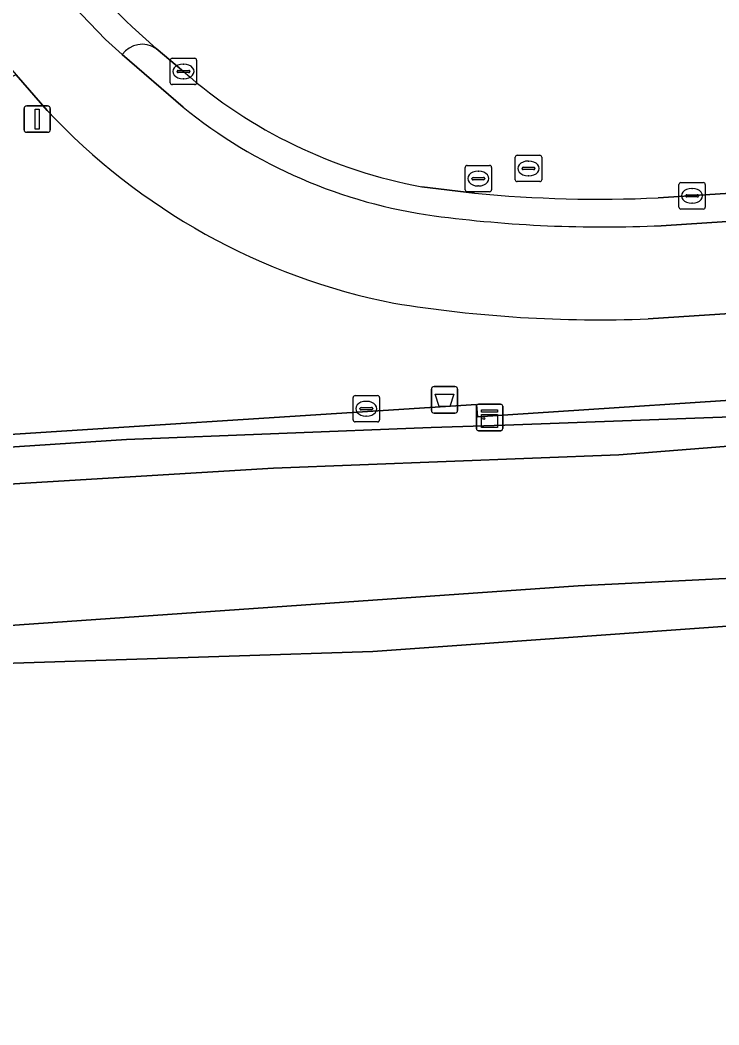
# Model space of a CAD drawing. Extents: x 161772 to 163126, y 383092 to 383917.
# Drawn here: x 161843.74 to 161870.23, y 383579.37 to 383617.47 of the extents above; entities that cross this region are included whole.
import ezdxf

# ---------------------------------------------------------------- set-up
doc = ezdxf.new("R2010")
doc.units = 0
for name, color, linetype in [('IMGEO_Afvalbak', 7, 'Continuous'), ('IMGEO_Berm_open', 7, 'Continuous'), ('IMGEO_Brandkraan', 7, 'Continuous'), ('IMGEO_Erf', 7, 'Continuous'), ('IMGEO_Fietspad_gesloten', 7, 'Continuous'), ('IMGEO_Groenvoorziening', 7, 'Continuous'), ('IMGEO_Kast', 7, 'Continuous'), ('IMGEO_Kolk', 7, 'Continuous'), ('IMGEO_Lichtmast', 7, 'Continuous'), ('IMGEO_Oever', 7, 'Continuous'), ('IMGEO_Rijbaan_lokaal_gesloten', 7, 'Continuous'), ('IMGEO_Rijbaan_lokaal_open', 7, 'Continuous'), ('IMGEO_Rioolput', 7, 'Continuous'), ('IMGEO_Voetpad_open', 7, 'Continuous'), ('IMGEO_Walbescherming', 7, 'Continuous'), ('IMGEO_Waterloop', 7, 'Continuous')]:
    doc.layers.add(name, color=color, linetype=linetype)

msp = doc.modelspace()

# ---------------------------------------------------------------- linework, layer by layer
at = {"layer": 'IMGEO_Afvalbak'}
for p, q in [((161859.433, 383603.573), (161860.223, 383603.573)), ((161860.223, 383603.573), (161859.433, 383603.573)), ((161859.333, 383602.673), (161859.333, 383603.473)), ((161859.333, 383603.473), (161859.333, 383602.673)), ((161860.323, 383603.473), (161860.323, 383602.673)), ((161860.323, 383602.673), (161860.323, 383603.473)), ((161860.223, 383602.573), (161859.433, 383602.573)), ((161859.433, 383602.573), (161860.223, 383602.573))]:
    msp.add_line(p, q, dxfattribs=at)
msp.add_lwpolyline([(161859.476, 383603.287), (161860.18, 383603.287), (161860.031, 383602.817), (161859.625, 383602.817), (161859.476, 383603.287)], dxfattribs=at)
for centre, start, end in [((161859.433, 383603.473), 90, 180), ((161859.433, 383603.473), 90, 180), ((161860.223, 383603.473), 0, 90), ((161860.223, 383603.473), 360, 90), ((161859.433, 383602.673), 180, 270), ((161859.433, 383602.673), 180, 270), ((161860.223, 383602.673), 270, 0), ((161860.223, 383602.673), 270, 0)]:
    msp.add_arc(centre, 0.1, start, end, dxfattribs=at)
at = {"layer": 'IMGEO_Berm_open'}
for points in [[(161847.611, 383616.161), (161849.918, 383614.172)], [(161849.932, 383615.523), (161848.892, 383616.399)], [(161943.691, 383615.667), (161942.78, 383615.633), (161882.948, 383611.732), (161882.965, 383611.252), (161873.476, 383610.633), (161873.422, 383611.086), (161867.922, 383610.732)], [(161868.045, 383609.676), (161937.743, 383614.249)], [(161860.971, 383610.909), (161858.972, 383611.152)]]:
    msp.add_lwpolyline(points, dxfattribs=at)
for centre, radius, start, end in [((161848.375, 383615.614), 0.94, 56.6569, 144.3933), ((161862.369, 383629.711), 18.867, 228.7628, 259.6281), ((161862.05, 383629.142), 19.269, 230.9777, 262.2089), ((161865.67, 383658.879), 48.199, 264.405, 272.6777), ((161865.878, 383658.891), 49.263, 262.4888, 272.5217)]:
    msp.add_arc(centre, radius, start, end, dxfattribs=at)
at = {"layer": 'IMGEO_Brandkraan'}
for p, q in [((161856.44, 383603.236), (161857.292, 383603.236)), ((161856.365, 383602.31), (161856.365, 383603.162)), ((161856.853, 383603.016), (161856.878, 383603.016)), ((161857.366, 383603.162), (161857.366, 383602.31)), ((161856.624, 383602.73), (161856.624, 383602.742)), ((161857.062, 383602.693), (161856.664, 383602.693)), ((161856.667, 383602.779), (161857.065, 383602.779)), ((161856.876, 383602.456), (161856.851, 383602.456)), ((161857.108, 383602.742), (161857.108, 383602.73)), ((161857.292, 383602.236), (161856.44, 383602.236))]:
    msp.add_line(p, q, dxfattribs=at)
for points in [[(161856.44, 383603.236), (161857.292, 383603.236)], [(161856.365, 383602.31), (161856.365, 383603.162)], [(161857.366, 383603.162), (161857.366, 383602.31)], [(161857.292, 383602.236), (161856.44, 383602.236)]]:
    msp.add_lwpolyline(points, dxfattribs=at)
for centre, radius, start, end in [((161856.442, 383603.16), 0.0765, 91.552, 178.448), ((161856.442, 383603.16), 0.0765, 91.552, 178.448), ((161857.29, 383603.16), 0.0765, 1.552, 88.448), ((161857.29, 383603.16), 0.0765, 1.552, 88.448), ((161856.664, 383602.739), 0.0403, 85.8775, 175.7526), ((161856.661, 383602.729), 0.0366, 178.938, 274.7102), ((161857.065, 383602.736), 0.043, 264.8664, 352.4533), ((161857.069, 383602.741), 0.0386, 1.7309, 96.639), ((161856.442, 383602.312), 0.0765, 181.552, 268.448), ((161856.442, 383602.312), 0.0765, 181.552, 268.448), ((161857.29, 383602.312), 0.0765, 271.552, 358.448), ((161857.29, 383602.312), 0.0765, 271.552, 358.448)]:
    msp.add_arc(centre, radius, start, end, dxfattribs=at)
for centre, major_axis, ratio, start_param, end_param in [((161856.852, 383602.736), (-0.387, 0.002), 0.722429, 4.712389, 7.853982), ((161856.877, 383602.736), (-0.39, 0.002), 0.717154, 1.570796, 4.712389)]:
    msp.add_ellipse(centre, major_axis=major_axis, ratio=ratio, start_param=start_param, end_param=end_param, dxfattribs=at)
at = {"layer": 'IMGEO_Erf'}
msp.add_lwpolyline([(161876.937, 383592.985), (161876.824, 383594.89), (161875.306, 383594.832), (161857.106, 383593.532), (161835.321, 383592.828), (161810.599, 383591.327), (161790.079, 383590.561), (161787.076, 383590.53), (161785.483, 383589.12), (161785.749, 383587.774), (161785.876, 383555.337), (161789.235, 383508.639)], dxfattribs=at)
at = {"layer": 'IMGEO_Fietspad_gesloten'}
for points in [[(161839.302, 383620.185), (161839.535, 383620.38), (161840.313, 383619.153), (161843.588, 383615.4), (161844.768, 383614.048)], [(161849.918, 383614.172), (161847.611, 383616.161), (161846.982, 383616.74), (161844.859, 383618.96)], [(161937.743, 383614.249), (161868.045, 383609.676)], [(161867.55, 383606.138), (161931.924, 383610.335), (161933.594, 383610.421)]]:
    msp.add_lwpolyline(points, dxfattribs=at)
for centre, radius, start, end in [((161862.643, 383630.718), 24.442, 223.0019, 258.829), ((161862.05, 383629.142), 19.269, 230.9777, 262.2089), ((161865.878, 383658.891), 49.263, 262.4888, 272.5217), ((161865.759, 383655.043), 48.938, 260.7687, 272.0978)]:
    msp.add_arc(centre, radius, start, end, dxfattribs=at)
at = {"layer": 'IMGEO_Groenvoorziening'}
msp.add_lwpolyline([(161875.063, 383602.667), (161874.512, 383603.314), (161861.082, 383602.432), (161861.041, 383602.899), (161840.189, 383601.555), (161837.569, 383601.38), (161791.685, 383599.473), (161791.736, 383598.753), (161791.747, 383598.603), (161793.661, 383598.778), (161798.275, 383598.874), (161801.027, 383598.841), (161805.722, 383599.038), (161808.607, 383599.476), (161822.208, 383600.084), (161834.631, 383600.709), (161847.78, 383601.571), (161859.324, 383602.026), (161862.115, 383602.118), (161871.379, 383602.456), (161874.385, 383602.624)], close=True, dxfattribs=at)
at = {"layer": 'IMGEO_Kast'}
for p, q in [((161861.036, 383601.977), (161861.036, 383602.818)), ((161861.036, 383602.818), (161861.036, 383601.977)), ((161861.111, 383602.902), (161861.952, 383602.902)), ((161861.952, 383602.902), (161861.111, 383602.902)), ((161862.036, 383602.827), (161862.036, 383601.986)), ((161862.036, 383601.986), (161862.036, 383602.827)), ((161861.961, 383601.902), (161861.12, 383601.902)), ((161861.12, 383601.902), (161861.961, 383601.902))]:
    msp.add_line(p, q, dxfattribs=at)
for points in [[(161861.231, 383602.692), (161861.831, 383602.692), (161861.831, 383602.607), (161861.231, 383602.607), (161861.231, 383602.692)], [(161861.231, 383602.517), (161861.831, 383602.517), (161861.831, 383602.028), (161861.231, 383602.028), (161861.231, 383602.517)]]:
    msp.add_lwpolyline(points, dxfattribs=at)
msp.add_circle((161861.315, 383602.366), 0.0377, dxfattribs=at)
for centre, start, end in [((161861.114, 383602.824), 92.4484, 184.2845), ((161861.114, 383602.824), 92.4484, 184.2845), ((161861.958, 383602.824), 2.4484, 94.2845), ((161861.958, 383602.824), 2.4484, 94.2845), ((161861.114, 383601.98), 182.4484, 274.2845), ((161861.114, 383601.98), 182.4484, 274.2845), ((161861.958, 383601.98), 272.4484, 4.2845), ((161861.958, 383601.98), 272.4484, 4.2845)]:
    msp.add_arc(centre, 0.0779, start, end, dxfattribs=at)
at = {"layer": 'IMGEO_Kolk'}
for p, q in [((161849.431, 383615.097), (161849.431, 383615.949)), ((161849.506, 383616.023), (161850.358, 383616.023)), ((161849.919, 383615.803), (161849.944, 383615.803)), ((161850.432, 383615.949), (161850.432, 383615.097)), ((161849.69, 383615.517), (161849.69, 383615.529)), ((161850.128, 383615.48), (161849.73, 383615.48)), ((161849.733, 383615.566), (161850.131, 383615.566)), ((161850.174, 383615.529), (161850.174, 383615.517)), ((161850.358, 383615.023), (161849.506, 383615.023)), ((161849.942, 383615.243), (161849.917, 383615.243)), ((161868.712, 383610.381), (161868.712, 383611.233)), ((161868.787, 383611.307), (161869.639, 383611.307)), ((161869.713, 383611.233), (161869.713, 383610.381)), ((161868.971, 383610.801), (161868.971, 383610.813)), ((161869.014, 383610.85), (161869.412, 383610.85)), ((161869.2, 383611.087), (161869.225, 383611.087)), ((161869.455, 383610.813), (161869.455, 383610.801)), ((161869.409, 383610.764), (161869.011, 383610.764)), ((161869.223, 383610.527), (161869.198, 383610.527)), ((161869.639, 383610.307), (161868.787, 383610.307))]:
    msp.add_line(p, q, dxfattribs=at)
for points in [[(161849.431, 383615.097), (161849.431, 383615.949)], [(161849.506, 383616.023), (161850.358, 383616.023)], [(161850.432, 383615.949), (161850.432, 383615.097)], [(161850.358, 383615.023), (161849.506, 383615.023)], [(161868.712, 383610.381), (161868.712, 383611.233)], [(161868.787, 383611.307), (161869.639, 383611.307)], [(161869.713, 383611.233), (161869.713, 383610.381)], [(161869.639, 383610.307), (161868.787, 383610.307)]]:
    msp.add_lwpolyline(points, dxfattribs=at)
for centre, radius, start, end in [((161849.508, 383615.947), 0.0765, 91.552, 178.448), ((161849.508, 383615.947), 0.0765, 91.552, 178.448), ((161850.356, 383615.947), 0.0765, 1.552, 88.448), ((161850.356, 383615.947), 0.0765, 1.552, 88.448), ((161849.73, 383615.526), 0.0403, 85.8775, 175.7526), ((161849.727, 383615.516), 0.0366, 178.938, 274.7102), ((161850.131, 383615.523), 0.043, 264.8664, 352.4533), ((161850.135, 383615.528), 0.0386, 1.7309, 96.639), ((161849.508, 383615.099), 0.0765, 181.552, 268.448), ((161849.508, 383615.099), 0.0765, 181.552, 268.448), ((161850.356, 383615.099), 0.0765, 271.552, 358.448), ((161850.356, 383615.099), 0.0765, 271.552, 358.448), ((161868.789, 383611.231), 0.0765, 91.552, 178.448), ((161868.789, 383611.231), 0.0765, 91.552, 178.448), ((161869.637, 383611.231), 0.0765, 1.552, 88.448), ((161869.637, 383611.231), 0.0765, 1.552, 88.448), ((161869.011, 383610.81), 0.0403, 85.8775, 175.7526), ((161869.416, 383610.812), 0.0386, 1.7309, 96.639), ((161869.008, 383610.8), 0.0366, 178.938, 274.7102), ((161869.412, 383610.807), 0.043, 264.8664, 352.4533), ((161868.789, 383610.383), 0.0765, 181.552, 268.448), ((161868.789, 383610.383), 0.0765, 181.552, 268.448), ((161869.637, 383610.383), 0.0765, 271.552, 358.448), ((161869.637, 383610.383), 0.0765, 271.552, 358.448)]:
    msp.add_arc(centre, radius, start, end, dxfattribs=at)
for centre, major_axis, ratio, start_param, end_param in [((161849.918, 383615.523), (-0.387, 0.002), 0.722429, 4.712389, 7.853982), ((161849.943, 383615.523), (-0.39, 0.002), 0.717154, 1.570796, 4.712389), ((161869.199, 383610.807), (-0.387, 0.002), 0.722429, 4.712389, 7.853982), ((161869.224, 383610.807), (-0.39, 0.002), 0.717154, 1.570796, 4.712389)]:
    msp.add_ellipse(centre, major_axis=major_axis, ratio=ratio, start_param=start_param, end_param=end_param, dxfattribs=at)
at = {"layer": 'IMGEO_Lichtmast'}
for p, q in [((161843.893, 383613.316), (161843.893, 383614.116)), ((161843.893, 383614.116), (161843.893, 383613.316)), ((161843.993, 383614.216), (161844.783, 383614.216)), ((161844.783, 383614.216), (161843.993, 383614.216)), ((161844.883, 383614.116), (161844.883, 383613.316)), ((161844.883, 383613.316), (161844.883, 383614.116)), ((161844.783, 383613.216), (161843.993, 383613.216)), ((161843.993, 383613.216), (161844.783, 383613.216))]:
    msp.add_line(p, q, dxfattribs=at)
msp.add_lwpolyline([(161844.313, 383614.091), (161844.463, 383614.091), (161844.463, 383613.341), (161844.313, 383613.341), (161844.313, 383614.091)], dxfattribs=at)
for centre, start, end in [((161843.993, 383614.116), 90, 180), ((161843.993, 383614.116), 90, 180), ((161844.783, 383614.116), 0, 90), ((161844.783, 383614.116), 360, 90), ((161843.993, 383613.316), 180, 270), ((161843.993, 383613.316), 180, 270), ((161844.783, 383613.316), 270, 0), ((161844.783, 383613.316), 270, 0)]:
    msp.add_arc(centre, 0.1, start, end, dxfattribs=at)
at = {"layer": 'IMGEO_Oever'}
for points in [[(161853.344, 383600.477), (161866.433, 383600.986), (161875.864, 383601.728), (161875.063, 383602.667), (161874.385, 383602.624), (161871.379, 383602.456), (161862.115, 383602.118), (161859.324, 383602.026), (161847.78, 383601.571), (161834.631, 383600.709), (161822.208, 383600.084), (161808.607, 383599.476), (161805.722, 383599.038), (161801.027, 383598.841), (161798.275, 383598.874), (161793.661, 383598.778), (161791.747, 383598.603), (161790.736, 383598.504), (161790.76, 383597.624), (161790.768, 383597.354), (161811.33, 383597.938)], [(161785.142, 383589.885), (161785.483, 383589.12), (161787.076, 383590.53), (161790.079, 383590.561), (161810.599, 383591.327), (161835.321, 383592.828), (161857.106, 383593.532), (161875.306, 383594.832), (161876.824, 383594.89), (161876.723, 383596.585), (161876.083, 383596.571), (161864.894, 383596.024), (161833.208, 383593.812), (161827.875, 383593.286), (161814.023, 383592.424), (161785.081, 383591.186)]]:
    msp.add_lwpolyline(points, close=True, dxfattribs=at)
at = {"layer": 'IMGEO_Rijbaan_lokaal_gesloten'}
for points in [[(161867.922, 383610.732), (161873.422, 383611.086), (161882.948, 383611.732), (161942.78, 383615.633), (161942.652, 383621.313), (161942.614, 383622.988), (161937.519, 383622.764), (161932.993, 383622.498), (161926.428, 383622.073), (161902.653, 383620.499), (161895.132, 383620.014), (161890.154, 383619.684), (161884.635, 383619.32), (161869.986, 383618.347)], [(161847.991, 383617.216), (161848.892, 383616.399), (161849.932, 383615.523)], [(161858.972, 383611.152), (161860.971, 383610.909)]]:
    msp.add_lwpolyline(points, dxfattribs=at)
for centre, radius, start, end in [((161867.977, 383638.734), 29.368, 216.9202, 227.1146), ((161862.369, 383629.711), 18.867, 228.7628, 259.6281), ((161865.67, 383658.879), 48.199, 264.405, 272.6777)]:
    msp.add_arc(centre, radius, start, end, dxfattribs=at)
at = {"layer": 'IMGEO_Rijbaan_lokaal_open'}
for points in [[(161844.859, 383618.96), (161846.982, 383616.74), (161847.611, 383616.161)], [(161848.892, 383616.399), (161847.991, 383617.216)]]:
    msp.add_lwpolyline(points, dxfattribs=at)
for centre, radius, start, end in [((161867.977, 383638.734), 29.368, 216.9202, 227.1146), ((161848.375, 383615.614), 0.94, 56.6569, 144.3933)]:
    msp.add_arc(centre, radius, start, end, dxfattribs=at)
at = {"layer": 'IMGEO_Rioolput'}
for p, q in [((161862.586, 383612.346), (161863.438, 383612.346)), ((161860.686, 383611.962), (161861.538, 383611.962)), ((161862.511, 383611.42), (161862.511, 383612.272)), ((161862.999, 383612.126), (161863.024, 383612.126)), ((161863.512, 383612.272), (161863.512, 383611.42)), ((161860.611, 383611.036), (161860.611, 383611.888)), ((161861.099, 383611.742), (161861.124, 383611.742)), ((161861.612, 383611.888), (161861.612, 383611.036)), ((161862.77, 383611.84), (161862.77, 383611.852)), ((161863.208, 383611.803), (161862.81, 383611.803)), ((161862.813, 383611.889), (161863.211, 383611.889)), ((161863.254, 383611.852), (161863.254, 383611.84)), ((161860.87, 383611.456), (161860.87, 383611.468)), ((161861.308, 383611.419), (161860.91, 383611.419)), ((161860.913, 383611.505), (161861.311, 383611.505)), ((161861.354, 383611.468), (161861.354, 383611.456)), ((161863.438, 383611.346), (161862.586, 383611.346)), ((161863.022, 383611.566), (161862.997, 383611.566)), ((161861.538, 383610.962), (161860.686, 383610.962)), ((161861.122, 383611.182), (161861.097, 383611.182))]:
    msp.add_line(p, q, dxfattribs=at)
for points in [[(161862.586, 383612.346), (161863.438, 383612.346)], [(161860.686, 383611.962), (161861.538, 383611.962)], [(161862.511, 383611.42), (161862.511, 383612.272)], [(161863.512, 383612.272), (161863.512, 383611.42)], [(161860.611, 383611.036), (161860.611, 383611.888)], [(161861.612, 383611.888), (161861.612, 383611.036)], [(161863.438, 383611.346), (161862.586, 383611.346)], [(161861.538, 383610.962), (161860.686, 383610.962)]]:
    msp.add_lwpolyline(points, dxfattribs=at)
for centre, radius, start, end in [((161862.588, 383612.27), 0.0765, 91.552, 178.448), ((161862.588, 383612.27), 0.0765, 91.552, 178.448), ((161863.436, 383612.27), 0.0765, 1.552, 88.448), ((161863.436, 383612.27), 0.0765, 1.552, 88.448), ((161860.688, 383611.886), 0.0765, 91.552, 178.448), ((161860.688, 383611.886), 0.0765, 91.552, 178.448), ((161861.536, 383611.886), 0.0765, 1.552, 88.448), ((161861.536, 383611.886), 0.0765, 1.552, 88.448), ((161862.81, 383611.849), 0.0403, 85.8775, 175.7526), ((161862.807, 383611.839), 0.0366, 178.938, 274.7102), ((161863.211, 383611.846), 0.043, 264.8664, 352.4533), ((161863.215, 383611.851), 0.0386, 1.7309, 96.639), ((161860.91, 383611.465), 0.0403, 85.8775, 175.7526), ((161860.907, 383611.455), 0.0366, 178.938, 274.7102), ((161861.311, 383611.462), 0.043, 264.8664, 352.4533), ((161861.315, 383611.467), 0.0386, 1.7309, 96.639), ((161862.588, 383611.422), 0.0765, 181.552, 268.448), ((161862.588, 383611.422), 0.0765, 181.552, 268.448), ((161863.436, 383611.422), 0.0765, 271.552, 358.448), ((161863.436, 383611.422), 0.0765, 271.552, 358.448), ((161860.688, 383611.038), 0.0765, 181.552, 268.448), ((161860.688, 383611.038), 0.0765, 181.552, 268.448), ((161861.536, 383611.038), 0.0765, 271.552, 358.448), ((161861.536, 383611.038), 0.0765, 271.552, 358.448)]:
    msp.add_arc(centre, radius, start, end, dxfattribs=at)
for centre, major_axis, ratio, start_param, end_param in [((161862.998, 383611.846), (-0.387, 0.002), 0.722429, 4.712389, 7.853982), ((161863.023, 383611.846), (-0.39, 0.002), 0.717154, 1.570796, 4.712389), ((161861.098, 383611.462), (-0.387, 0.002), 0.722429, 4.712389, 7.853982), ((161861.123, 383611.462), (-0.39, 0.002), 0.717154, 1.570796, 4.712389)]:
    msp.add_ellipse(centre, major_axis=major_axis, ratio=ratio, start_param=start_param, end_param=end_param, dxfattribs=at)
at = {"layer": 'IMGEO_Voetpad_open'}
for points in [[(161844.768, 383614.048), (161843.588, 383615.4), (161839.22, 383613.498), (161839.426, 383613.122), (161840.189, 383601.555), (161861.041, 383602.899), (161861.082, 383602.432), (161874.512, 383603.314), (161875.094, 383603.323), (161875.274, 383603.221), (161882.907, 383603.711), (161883.995, 383603.781), (161897.894, 383604.675)], [(161933.594, 383610.421), (161931.924, 383610.335), (161867.55, 383606.138)]]:
    msp.add_lwpolyline(points, dxfattribs=at)
for centre, radius, start, end in [((161862.643, 383630.718), 24.442, 223.0019, 258.829), ((161865.759, 383655.043), 48.938, 260.7687, 272.0978)]:
    msp.add_arc(centre, radius, start, end, dxfattribs=at)
at = {"layer": 'IMGEO_Walbescherming'}
msp.add_lwpolyline([(161790.768, 383597.354), (161811.33, 383597.938), (161853.344, 383600.477), (161866.433, 383600.986), (161875.864, 383601.728)], dxfattribs=at)
at = {"layer": 'IMGEO_Waterloop'}
for points in [[(161907.555, 383601.931), (161900.576, 383602.188), (161882.68, 383602.144), (161875.864, 383601.728), (161866.433, 383600.986), (161853.344, 383600.477), (161811.33, 383597.938)], [(161833.208, 383593.812), (161864.894, 383596.024), (161876.083, 383596.571), (161876.037, 383597.123), (161876.609, 383597.131), (161876.729, 383597.135), (161881.998, 383597.383), (161882.367, 383597.374), (161882.678, 383597.384), (161882.672, 383596.834), (161902.362, 383596.939)]]:
    msp.add_lwpolyline(points, dxfattribs=at)

doc.saveas('drawing.dxf')
